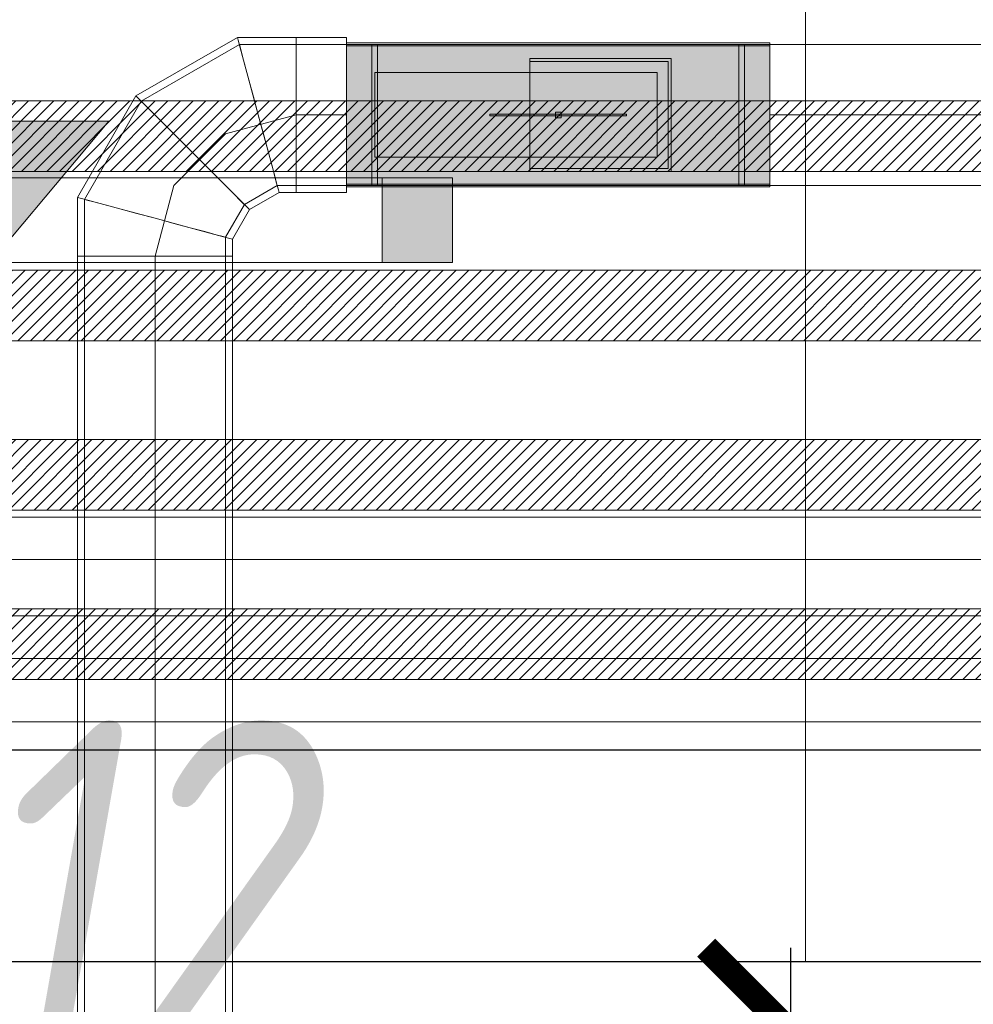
# Model space of a CAD drawing. Header units: millimetres. Extents: x -535184 to 178656, y -69521 to 68256.
# Tile 267 of 460: x -173560 to -172884, y 45192 to 45890. Entities that reach past the tile are written whole.
import ezdxf
from ezdxf import colors
from ezdxf.entities.mleader import LeaderData, LeaderLine
from ezdxf.math import Vec2, Vec3

# ---------------------------------------------------------------- set-up
doc = ezdxf.new("R2010")
doc.units = ezdxf.units.MM
doc.linetypes.add('DASHDOT', pattern=[25.4, 12.7, -6.35, 0, -6.35])
doc.layers.get('Defpoints').update_dxf_attribs({"color": 31})
for name, color, linetype, lineweight in [('_0', 7, 'Continuous', 13), ('A-DOOR-IDEN', 7, 'Continuous', 9), ('dim_light', 12, 'Continuous', 9), ('dim_pot', 183, 'Continuous', 9), ('dim_razv', 93, 'DASHDOT', 9), ('light_pot', 52, 'Continuous', 15), ('pot', 183, 'Continuous', 15), ('pot sh', 183, 'Continuous', 15)]:
    doc.layers.add(name, color=color, linetype=linetype, lineweight=lineweight)
doc.layers.add('PDF7_Geometry', color=7, linetype='Continuous', true_color=0xaaaaaa)
doc.layers.add('PDF7_Solid Fills', color=7, linetype='Continuous', true_color=0xececec)
doc.layers.add('pol', color=7, linetype='Continuous', lineweight=15, true_color=0x738991)
doc.layers.add('Сводный план', color=1, linetype='Continuous', lineweight=0, true_color=0xff0000)
doc.styles.add('fl_iso paper', font='isocpeur.ttf', dxfattribs={"width": 0.8, "oblique": 10})
doc.styles.add('In tre', font='isocpeur.ttf', dxfattribs={"width": 0.8, "oblique": 10})
doc.dimstyles.new('In tre 1_75', dxfattribs={"dimtxt": 220, "dimasz": 120, "dimexe": 60, "dimexo": 10, "dimgap": 50, "dimtad": 1, "dimdec": 0, "dimrnd": 5, "dimzin": 0, "dimdsep": 46, "dimtxsty": 'fl_iso paper', "dimblk": 'ARCHTICK', "dimcen": 0, "dimdle": 60, "dimadec": 0, "dimazin": 0, "dimtfac": 1, "dimtdec": 0, "dimtofl": 0, "dimtmove": 1, "dimatfit": 1, "dimfxl": 1, "dimtfill": 1, "dimtolj": 1, "dimtzin": 0, "dimarcsym": 1})

# ---------------------------------------------------------------- blocks, each defined once
blk = doc.blocks.new('_ArchTick')
at = {"color": 0, "linetype": 'ByBlock', "lineweight": 9, "const_width": 0.15}
blk.add_lwpolyline([(-0.5, -0.5), (0.5, 0.5)], dxfattribs=at)
blk = doc.blocks.new('*D6189')
at = {"layer": 'Defpoints', "color": 0, "transparency": 16777216}
for p in [(-173652.93, 45172.13), (-173013.24, 45172.13), (-173602.93, 44372.13)]:
    blk.add_point(p, dxfattribs=at)
at = {"layer": 'dim_light', "color": 0, "lineweight": -2, "transparency": 16777216}
for p, q in [((-173013.24, 44312.13), (-173013.24, 45232.13)), ((-173642.93, 45172.13), (-172953.24, 45172.13)), ((-173592.93, 44372.13), (-172953.24, 44372.13))]:
    blk.add_line(p, q, dxfattribs=at)
at = {"layer": 'dim_light', "color": 0, "lineweight": -2, "transparency": 16777216, "xscale": 120, "yscale": 120, "zscale": 120}
for p, rotation in [((-173013.24, 45172.13), 90), ((-173013.24, 44372.13), 270)]:
    blk.add_blockref('_ArchTick', p, dxfattribs=dict(at, rotation=rotation))
at = {"layer": 'dim_light', "color": 0, "transparency": 16777216, "insert": (-173045.6, 44772.13), "char_height": 220, "attachment_point": 5, "rotation": 90, "style": 'fl_iso paper', "bg_fill": 3, "box_fill_scale": 1.1, "bg_fill_color": 256, "bg_fill_true_color": 13158600, "bg_fill_transparency": 0}
blk.add_mtext('\\A1;800', dxfattribs=at)
blk = doc.blocks.new('*D6196')
at = {"layer": 'Defpoints', "color": 0, "transparency": 16777216}
for p in [(-174063.24, 45172.13), (-173234.27, 45172.13), (-173868.09, 42897.07)]:
    blk.add_point(p, dxfattribs=at)
at = {"layer": 'dim_light', "color": 0, "lineweight": -2, "transparency": 16777216}
for p, q in [((-174063.24, 42837.07), (-174063.24, 45232.13)), ((-173244.27, 45172.13), (-174123.24, 45172.13)), ((-173878.09, 42897.07), (-174123.24, 42897.07))]:
    blk.add_line(p, q, dxfattribs=at)
at = {"layer": 'dim_light', "color": 0, "lineweight": -2, "transparency": 16777216, "xscale": 120, "yscale": 120, "zscale": 120}
for p, rotation in [((-174063.24, 45172.13), 90), ((-174063.24, 42897.07), 270)]:
    blk.add_blockref('_ArchTick', p, dxfattribs=dict(at, rotation=rotation))
at = {"layer": 'dim_light', "color": 0, "transparency": 16777216, "insert": (-174223.24, 44034.6), "char_height": 220, "attachment_point": 5, "rotation": 90, "style": 'fl_iso paper', "bg_fill": 3, "box_fill_scale": 1.1, "bg_fill_color": 256, "bg_fill_true_color": 13158600, "bg_fill_transparency": 0}
blk.add_mtext('\\A1;2275', dxfattribs=at)
blk = doc.blocks.new('*U3569')
at = {"layer": 'light_pot', "linetype": 'ByBlock', "lineweight": 0}
h = blk.add_hatch(color=252, dxfattribs=at)
h.dxf.hatch_style = 1
h.paths.add_polyline_path([(-500, 30), (-550, 30), (-550, -30), (-500, -30)])
h = blk.add_hatch(color=252, dxfattribs=at)
h.dxf.hatch_style = 1
h.paths.add_polyline_path([(500, 30), (550, 30), (550, -30), (500, -30)])
for points in [[(-500, 30), (-550, 30), (-550, -30), (-500, -30)], [(500, -30), (-500, -30), (-500, 30), (500, 30)], [(500, 30), (550, 30), (550, -30), (500, -30)]]:
    blk.add_lwpolyline(points, close=True, dxfattribs=at)
blk = doc.blocks.new('*U3564')
at = {"layer": 'light_pot', "color": 0, "linetype": 'ByBlock', "lineweight": -2, "transparency": 16777216}
blk.add_blockref('*U3569', (10400, 0), dxfattribs=at)
blk = doc.blocks.new('*D6231')
at = {"layer": 'Defpoints', "color": 0, "transparency": 16777216}
for p in [(-168602.93, 45955.21), (-173802.93, 45717.61), (-168602.93, 45717.61)]:
    blk.add_point(p, dxfattribs=at)
at = {"layer": 'dim_light', "color": 0, "lineweight": -2, "transparency": 16777216}
for p, q in [((-173802.93, 45727.61), (-173802.93, 46015.21)), ((-168602.93, 45727.61), (-168602.93, 46015.21)), ((-173862.93, 45955.21), (-168542.93, 45955.21))]:
    blk.add_line(p, q, dxfattribs=at)
at = {"layer": 'dim_light', "color": 0, "lineweight": -2, "transparency": 16777216, "xscale": 120, "yscale": 120, "zscale": 120, "rotation": 180}
blk.add_blockref('_ArchTick', (-173802.93, 45955.21), dxfattribs=at)
at = {"layer": 'dim_light', "color": 0, "lineweight": -2, "transparency": 16777216, "xscale": 120, "yscale": 120, "zscale": 120}
blk.add_blockref('_ArchTick', (-168602.93, 45955.21), dxfattribs=at)
at = {"layer": 'dim_light', "color": 0, "transparency": 16777216, "insert": (-171202.93, 46115.21), "char_height": 220, "attachment_point": 5, "style": 'fl_iso paper', "bg_fill": 3, "box_fill_scale": 1.1, "bg_fill_color": 256, "bg_fill_true_color": 13158600, "bg_fill_transparency": 0}
blk.add_mtext('\\A1;5200', dxfattribs=at)
blk = doc.blocks.new('*D12439')
at = {"layer": 'Defpoints', "color": 0, "transparency": 16777216}
for p in [(-173332.18, 45172.13), (-173958.15, 45072.13), (-173411.7, 45072.13)]:
    blk.add_point(p, dxfattribs=at)
at = {"layer": 'dim_pot', "color": 0, "lineweight": -2, "transparency": 16777216}
for p, q in [((-173958.15, 45172.13), (-173958.15, 45292.13)), ((-173342.18, 45172.13), (-174018.15, 45172.13)), ((-173958.15, 45172.13), (-173958.15, 45072.13)), ((-173958.15, 45122.13), (-174228.16, 45047.27)), ((-173421.7, 45072.13), (-174018.15, 45072.13)), ((-173958.15, 45072.13), (-173958.15, 44952.13)), ((-174228.16, 45047.27), (-174228.16, 44609.27))]:
    blk.add_line(p, q, dxfattribs=at)
at = {"layer": 'dim_pot', "color": 0, "lineweight": -2, "transparency": 16777216, "xscale": 120, "yscale": 120, "zscale": 120}
for p, rotation in [((-173958.15, 45172.13), 270), ((-173958.15, 45072.13), 90)]:
    blk.add_blockref('_ArchTick', p, dxfattribs=dict(at, rotation=rotation))
at = {"layer": 'dim_pot', "color": 0, "transparency": 16777216, "insert": (-174388.16, 44828.27), "char_height": 220, "attachment_point": 5, "rotation": 90, "style": 'fl_iso paper', "bg_fill": 3, "box_fill_scale": 1.1, "bg_fill_color": 256, "bg_fill_true_color": 13158600, "bg_fill_transparency": 0}
blk.add_mtext('\\A1;100', dxfattribs=at)
blk = doc.blocks.new('1')
at = {"layer": 'pol', "linetype": 'ByBlock'}
h = blk.add_hatch(color=1, dxfattribs=at)
h.paths.add_polyline_path([(35776.37, 73135.4), (35803.14, 73135.4), (35803.14, 73258.97), (35776.37, 73258.97)])
h.paths.add_polyline_path([(35789.75, 73274.59), (35843.23, 73274.59), (35789.75, 73338.23)])
h.paths.add_polyline_path([(35789.75, 73274.59), (35736.28, 73274.59), (35789.75, 73338.23)])
edge = h.paths.add_edge_path()
edge.add_arc((35789.75, 73110.51), 13.38, 0, 360)
h = blk.add_hatch(color=1, dxfattribs=at)
h.paths.add_polyline_path([(35813.3, 73097.13), (35813.3, 73123.89), (35936.87, 73123.89), (35936.87, 73097.13)])
h.paths.add_polyline_path([(35952.5, 73110.51), (35952.5, 73163.99), (36016.14, 73110.51)])
h.paths.add_polyline_path([(35952.5, 73110.51), (35952.5, 73057.03), (36016.14, 73110.51)])
at = {"layer": 'pol', "color": 1, "linetype": 'ByBlock'}
for points in [[(35789.75, 73274.59), (35736.28, 73274.59), (35789.75, 73338.23), (35789.75, 73274.59)], [(35789.75, 73274.59), (35843.23, 73274.59), (35789.75, 73338.23), (35789.75, 73274.59)], [(35952.5, 73110.51), (35952.5, 73163.99), (36016.14, 73110.51), (35952.5, 73110.51)], [(35952.5, 73110.51), (35952.5, 73057.03), (36016.14, 73110.51), (35952.5, 73110.51)]]:
    blk.add_lwpolyline(points, dxfattribs=at)
for points in [[(35776.37, 73135.4), (35803.14, 73135.4), (35803.14, 73258.97), (35776.37, 73258.97)], [(35813.3, 73097.13), (35813.3, 73123.89), (35936.87, 73123.89), (35936.87, 73097.13)]]:
    blk.add_lwpolyline(points, close=True, dxfattribs=at)
blk.add_circle((35789.75, 73110.51), 13.38, dxfattribs=at)
blk = doc.blocks.new('mmhhh')
at = {"layer": 'A-DOOR-IDEN', "lineweight": 5, "insert": (18565.76, 19121.02), "char_height": 250, "width": 372.7847, "attachment_point": 1, "style": 'fl_iso paper'}
blk.add_mtext('-12', dxfattribs=at)
blk = doc.blocks.new('ghftytytd')
at = {"layer": 'PDF7_Geometry', "color": 1, "lineweight": 18, "true_color": 0xff0000}
for points in [[(18974.8, 19604.95), (18974.8, 19603.08), (18974.8, 19597.58), (18974.8, 19588.87), (18974.8, 19577.47), (18974.8, 19564.21), (18974.8, 19549.95), (18974.8, 19535.74), (18974.8, 19522.47), (18974.8, 19511.08), (18974.8, 19502.33), (18974.8, 19496.82), (18974.8, 19494.95), (18974.8, 19496.82), (18974.8, 19502.33), (18974.8, 19511.08), (18974.8, 19522.47), (18974.8, 19535.74), (18974.8, 19549.95), (18974.8, 19564.21), (18974.8, 19577.47), (18974.8, 19588.87), (18974.8, 19597.58), (18974.8, 19603.08), (18974.8, 19604.95), (18939.1, 19604.95), (18897.58, 19604.95), (18825.64, 19563.43), (18784.12, 19491.5), (18784.12, 19449.97), (18784.12, 18894.97)], [(18897.58, 19604.95), (18898.07, 19603.08), (18899.55, 19597.58), (18901.88, 19588.87), (18904.95, 19577.47), (18908.51, 19564.21), (18912.32, 19549.95)], [(18912.32, 19549.95), (18908.51, 19564.21), (18904.95, 19577.47), (18901.88, 19588.87), (18899.55, 19597.58), (18898.07, 19603.08), (18897.58, 19604.95)], [(18939.1, 19604.95), (18939.1, 19603.08), (18939.1, 19597.58), (18939.1, 19588.87), (18939.1, 19577.47), (18939.1, 19564.21), (18939.1, 19549.95)], [(18939.1, 19549.95), (18939.1, 19564.21), (18939.1, 19577.47), (18939.1, 19588.87), (18939.1, 19597.58), (18939.1, 19603.08), (18939.1, 19604.95)], [(18939.1, 19604.95), (18939.1, 19603.08), (18939.1, 19597.58), (18939.1, 19588.87), (18939.1, 19577.47), (18939.1, 19564.21), (18939.1, 19549.95)], [(18939.1, 19549.95), (18939.1, 19564.21), (18939.1, 19577.47), (18939.1, 19588.87), (18939.1, 19597.58), (18939.1, 19603.08), (18939.1, 19604.95)], [(18789.09, 18894.97), (18789.09, 19449.97), (18790.82, 19449.97), (18795.8, 19449.97), (18803.73, 19449.97), (18814.11, 19449.97), (18826.17, 19449.97), (18839.12, 19449.97), (18826.17, 19449.97), (18814.11, 19449.97), (18803.73, 19449.97), (18795.8, 19449.97), (18790.82, 19449.97), (18789.09, 19449.97), (18789.09, 19490.16), (18829.31, 19559.76), (18898.92, 19599.94), (18939.1, 19599.94), (18939.1, 19598.25), (18939.1, 19593.28), (18939.1, 19585.3), (18939.1, 19574.97), (18939.1, 19562.9), (18939.1, 19549.95), (18939.1, 19562.9), (18939.1, 19574.97), (18939.1, 19585.3), (18939.1, 19593.28), (18939.1, 19598.25), (18939.1, 19599.94), (18939.1, 19598.25), (18939.1, 19593.28), (18939.1, 19585.3), (18939.1, 19574.97), (18939.1, 19562.9), (18939.1, 19549.95), (18939.1, 19537.01), (18939.1, 19524.98), (18939.1, 19514.61), (18939.1, 19506.67), (18939.1, 19501.66), (18939.1, 19499.96), (18939.1, 19501.66), (18939.1, 19506.67), (18939.1, 19514.61), (18939.1, 19524.98), (18939.1, 19537.01), (18939.1, 19549.95), (18939.1, 19562.9), (18939.1, 19574.97), (18939.1, 19585.3), (18939.1, 19593.28), (18939.1, 19598.25), (18939.1, 19599.94), (18974.8, 19599.94), (18974.8, 19499.96), (19274.78, 19499.96), (19274.78, 19501.66), (19274.78, 19506.67), (19274.78, 19514.61), (19274.78, 19524.98), (19274.78, 19537.01), (19274.78, 19549.95), (19274.78, 19537.01), (19274.78, 19524.98), (19274.78, 19514.61), (19274.78, 19506.67), (19274.78, 19501.66), (19274.78, 19499.96), (22791.95, 19499.96)], [(22791.95, 19599.94), (19274.78, 19599.94), (19274.78, 19598.25), (19274.78, 19593.28), (19274.78, 19585.3), (19274.78, 19574.97), (19274.78, 19562.9), (19274.78, 19549.95), (19274.78, 19562.9), (19274.78, 19574.97), (19274.78, 19585.3), (19274.78, 19593.28), (19274.78, 19598.25), (19274.78, 19599.94), (19274.78, 19499.96), (18974.8, 19499.96), (18974.8, 19599.94), (19274.78, 19599.94), (18974.8, 19599.94), (18974.8, 19499.96), (19274.78, 19499.96), (19274.78, 19599.94), (18974.8, 19599.94), (19274.78, 19599.94)], [(18889.11, 18894.97), (18889.11, 19449.97), (18889.11, 19463.34), (18902.51, 19486.56), (18925.69, 19499.96), (18939.1, 19499.96), (18939.1, 19501.66), (18939.1, 19506.67), (18939.1, 19514.61), (18939.1, 19524.98), (18939.1, 19537.01), (18939.1, 19549.95), (18939.1, 19537.01), (18939.1, 19524.98), (18939.1, 19514.61), (18939.1, 19506.67), (18939.1, 19501.66), (18939.1, 19499.96), (18974.8, 19499.96), (18974.8, 19501.66), (18974.8, 19506.67), (18974.8, 19514.61), (18974.8, 19524.98), (18974.8, 19537.01), (18974.8, 19549.95), (18974.8, 19562.9), (18974.8, 19574.97), (18974.8, 19585.3), (18974.8, 19593.28), (18974.8, 19598.25), (18974.8, 19599.94), (18974.8, 19598.25), (18974.8, 19593.28), (18974.8, 19585.3), (18974.8, 19574.97), (18974.8, 19562.9), (18974.8, 19549.95), (18974.8, 19537.01), (18974.8, 19524.98), (18974.8, 19514.61), (18974.8, 19506.67), (18974.8, 19501.66), (18974.8, 19499.96)], [(19274.78, 19600.97), (18974.8, 19600.97)], [(19274.78, 19499.96), (19274.78, 19599.94), (19274.78, 19499.96), (18974.8, 19499.96), (19274.78, 19499.96), (18974.8, 19499.96), (18974.8, 19599.94), (19274.78, 19599.94), (18974.8, 19599.94)], [(19274.78, 19598.96), (18974.8, 19598.96)], [(18996.78, 19599.94), (18996.78, 19593.7), (18996.78, 19576.52), (18996.78, 19552.71), (18996.78, 19549.95), (18996.78, 19574.16), (18996.78, 19592.32), (18996.78, 19599.87), (18996.78, 19599.94), (18992.79, 19599.94), (18992.79, 19599.87), (18992.79, 19592.32), (18992.79, 19574.16), (18992.79, 19549.95), (18992.79, 19552.71), (18992.79, 19576.52), (18992.79, 19593.7), (18992.79, 19599.94)], [(19256.79, 19599.94), (19252.8, 19599.94)], [(19194.8, 19579.98), (18994.8, 19579.98)], [(18994.8, 19579.98), (19194.8, 19579.98)], [(18825.64, 19563.43), (18827.02, 19562.06), (18831.04, 19558.03), (18837.42, 19551.65), (18845.75, 19543.29), (18855.49, 19533.59), (18865.9, 19523.18)], [(18865.9, 19523.18), (18855.49, 19533.59), (18845.75, 19543.29), (18837.42, 19551.65), (18831.04, 19558.03), (18827.02, 19562.06), (18825.64, 19563.43)], [(18974.8, 19494.95), (18939.1, 19494.95), (18939.1, 19496.82), (18939.1, 19502.33), (18939.1, 19511.08), (18939.1, 19522.47), (18939.1, 19535.74), (18939.1, 19549.95), (18939.1, 19535.74), (18939.1, 19522.47), (18939.1, 19511.08), (18939.1, 19502.33), (18939.1, 19496.82), (18939.1, 19494.95), (18927.03, 19494.95), (18906.15, 19482.89), (18894.12, 19462), (18894.12, 19449.97), (18894.12, 18894.97)], [(18939.1, 19549.95), (18889.11, 19536.55)], [(18912.32, 19549.95), (18916.13, 19535.74), (18919.66, 19522.47), (18922.73, 19511.08), (18925.06, 19502.33), (18926.54, 19496.82), (18927.03, 19494.95)], [(18927.03, 19494.95), (18926.54, 19496.82), (18925.06, 19502.33), (18922.73, 19511.08), (18919.66, 19522.47), (18916.13, 19535.74), (18912.32, 19549.95)], [(18939.1, 19549.95), (18974.8, 19549.95)], [(18939.1, 19549.95), (18974.8, 19549.95)], [(18992.79, 19499.96), (18992.79, 19506.21), (18992.79, 19523.39), (18992.79, 19547.2), (18992.79, 19549.95), (18992.79, 19525.75), (18992.79, 19507.62), (18992.79, 19500.03), (18992.79, 19499.96), (18996.78, 19499.96), (18996.78, 19500.03), (18996.78, 19507.62), (18996.78, 19525.75), (18996.78, 19549.95), (18996.78, 19547.2), (18996.78, 19523.39), (18996.78, 19506.21), (18996.78, 19499.96)], [(19076.3, 19550.45), (19076.3, 19549.46)], [(19122.8, 19551.97), (19126.78, 19551.97)], [(19126.78, 19551.97), (19122.8, 19551.97)], [(19122.8, 19551.97), (19126.78, 19551.97)], [(19126.78, 19551.97), (19122.8, 19551.97)], [(19122.8, 19549.95), (19122.8, 19550.98), (19122.8, 19551.97)], [(19122.8, 19551.97), (19122.8, 19550.98), (19122.8, 19549.95)], [(19122.8, 19551.97), (19122.8, 19550.98), (19122.8, 19549.95)], [(19122.8, 19549.95), (19122.8, 19550.98), (19122.8, 19551.97)], [(19122.8, 19547.98), (19122.8, 19548.97), (19122.8, 19549.95)], [(19122.8, 19549.95), (19122.8, 19548.97), (19122.8, 19547.98)], [(19122.8, 19549.95), (19122.8, 19548.97), (19122.8, 19547.98)], [(19122.8, 19547.98), (19122.8, 19548.97), (19122.8, 19549.95)], [(19173.28, 19549.46), (19173.28, 19550.45)], [(18889.11, 19536.55), (18852.49, 19499.96)], [(18865.9, 19523.18), (18876.3, 19512.74), (18886.04, 19503.03), (18894.37, 19494.71), (18900.75, 19488.29), (18904.77, 19484.27), (18906.15, 19482.89)], [(18906.15, 19482.89), (18904.77, 19484.27), (18900.75, 19488.29), (18894.37, 19494.71), (18886.04, 19503.03), (18876.3, 19512.74), (18865.9, 19523.18)], [(18852.49, 19499.96), (18839.12, 19449.97)], [(18974.8, 19500.95), (19274.78, 19500.95)], [(18974.8, 19498.98), (19274.78, 19498.98)], [(19252.8, 19499.96), (19256.79, 19499.96)], [(18784.12, 19491.5), (18785.99, 19491), (18791.46, 19489.52), (18800.21, 19487.19), (18811.6, 19484.12), (18824.87, 19480.56), (18839.12, 19476.75)], [(18839.12, 19476.75), (18824.87, 19480.56), (18811.6, 19484.12), (18800.21, 19487.19), (18791.46, 19489.52), (18785.99, 19491), (18784.12, 19491.5)], [(18839.12, 19476.75), (18853.34, 19472.94), (18866.6, 19469.38), (18878, 19466.34), (18886.74, 19463.98), (18892.21, 19462.53), (18894.12, 19462)], [(18894.12, 19462), (18892.21, 19462.53), (18886.74, 19463.98), (18878, 19466.34), (18866.6, 19469.38), (18853.34, 19472.94), (18839.12, 19476.75)], [(18839.12, 19449.97), (18818.06, 19449.97), (18800.21, 19449.97), (18788.28, 19449.97), (18784.12, 19449.97)], [(18784.12, 19449.97), (18788.28, 19449.97), (18800.21, 19449.97), (18818.06, 19449.97), (18839.12, 19449.97)], [(18839.12, 19449.97), (18824.87, 19449.97), (18811.6, 19449.97), (18800.21, 19449.97), (18791.46, 19449.97), (18785.99, 19449.97), (18784.12, 19449.97)], [(18784.12, 19449.97), (18785.99, 19449.97), (18791.46, 19449.97), (18800.21, 19449.97), (18811.6, 19449.97), (18824.87, 19449.97), (18839.12, 19449.97)], [(18789.09, 19449.97), (18790.82, 19449.97), (18795.8, 19449.97), (18803.73, 19449.97), (18814.11, 19449.97), (18826.17, 19449.97), (18839.12, 19449.97)], [(18839.12, 19449.97), (18826.17, 19449.97), (18814.11, 19449.97), (18803.73, 19449.97), (18795.8, 19449.97), (18790.82, 19449.97), (18789.09, 19449.97)], [(18839.12, 19449.97), (18860.14, 19449.97), (18878, 19449.97), (18889.92, 19449.97), (18894.12, 19449.97)], [(18894.12, 19449.97), (18889.92, 19449.97), (18878, 19449.97), (18860.14, 19449.97), (18839.12, 19449.97)], [(18894.12, 19449.97), (18892.21, 19449.97), (18886.74, 19449.97), (18878, 19449.97), (18866.6, 19449.97), (18853.34, 19449.97), (18839.12, 19449.97)], [(18839.12, 19449.97), (18853.34, 19449.97), (18866.6, 19449.97), (18878, 19449.97), (18886.74, 19449.97), (18892.21, 19449.97), (18894.12, 19449.97)], [(18839.12, 19449.97), (18839.12, 18894.97)], [(18839.12, 19449.97), (18852.03, 19449.97), (18864.1, 19449.97), (18874.47, 19449.97), (18882.41, 19449.97), (18887.42, 19449.97), (18889.11, 19449.97)], [(18889.11, 19449.97), (18887.42, 19449.97), (18882.41, 19449.97), (18874.47, 19449.97), (18864.1, 19449.97), (18852.03, 19449.97), (18839.12, 19449.97)], [(18839.12, 19449.97), (18839.12, 18894.97)]]:
    blk.add_lwpolyline(points, dxfattribs=at)
for points in [[(18912.32, 19549.95), (18908.83, 19562.9), (18905.62, 19574.97), (18902.83, 19585.3), (18900.72, 19593.28), (18899.37, 19598.25), (18898.92, 19599.94), (18899.37, 19598.25), (18900.72, 19593.28), (18902.83, 19585.3), (18905.62, 19574.97), (18908.83, 19562.9)], [(18974.8, 19549.95), (18974.8, 19563.15), (18974.8, 19575.46), (18974.8, 19586.01), (18974.8, 19594.12), (18974.8, 19599.24), (18974.8, 19600.97), (18974.8, 19599.24), (18974.8, 19594.12), (18974.8, 19586.01), (18974.8, 19575.46), (18974.8, 19563.15)], [(18974.8, 19549.95), (18974.8, 19562.9), (18974.8, 19574.97), (18974.8, 19585.3), (18974.8, 19593.28), (18974.8, 19598.25), (18974.8, 19599.94), (18974.8, 19598.25), (18974.8, 19593.28), (18974.8, 19585.3), (18974.8, 19574.97), (18974.8, 19562.9)], [(18974.8, 19549.95), (18974.8, 19571.65), (18974.8, 19589.04), (18974.8, 19598.71), (18974.8, 19599.91), (18974.8, 19598.71), (18974.8, 19589.04), (18974.8, 19571.65)], [(18974.8, 19549.95), (18974.8, 19571.23), (18974.8, 19588.27), (18974.8, 19597.72), (18974.8, 19598.96), (18974.8, 19597.72), (18974.8, 19588.27), (18974.8, 19571.23)], [(18992.79, 19549.95), (18992.79, 19571.65), (18992.79, 19589.04), (18992.79, 19598.71), (18992.79, 19599.94), (18992.79, 19598.71), (18992.79, 19589.04), (18992.79, 19571.65)], [(18996.78, 19549.95), (18996.78, 19571.65), (18996.78, 19589.04), (18996.78, 19598.71), (18996.78, 19599.94), (18996.78, 19598.71), (18996.78, 19589.04), (18996.78, 19571.65)], [(19252.8, 19549.95), (19252.8, 19571.65), (19252.8, 19589.04), (19252.8, 19598.71), (19252.8, 19599.94), (19252.8, 19598.71), (19252.8, 19589.04), (19252.8, 19571.65)], [(19252.8, 19549.95), (19252.8, 19574.16), (19252.8, 19592.32), (19252.8, 19599.87), (19252.8, 19599.94), (19252.8, 19593.7), (19252.8, 19576.52), (19252.8, 19552.71)], [(19256.79, 19549.95), (19256.79, 19571.65), (19256.79, 19589.04), (19256.79, 19598.71), (19256.79, 19599.94), (19256.79, 19598.71), (19256.79, 19589.04), (19256.79, 19571.65)], [(19256.79, 19549.95), (19256.79, 19574.16), (19256.79, 19592.32), (19256.79, 19599.87), (19256.79, 19599.94), (19256.79, 19593.7), (19256.79, 19576.52), (19256.79, 19552.71)], [(19274.78, 19549.95), (19274.78, 19563.15), (19274.78, 19575.46), (19274.78, 19586.01), (19274.78, 19594.12), (19274.78, 19599.24), (19274.78, 19600.97), (19274.78, 19599.24), (19274.78, 19594.12), (19274.78, 19586.01), (19274.78, 19575.46), (19274.78, 19563.15)], [(19274.78, 19549.95), (19274.78, 19571.65), (19274.78, 19589.04), (19274.78, 19598.71), (19274.78, 19599.94), (19274.78, 19598.71), (19274.78, 19589.04), (19274.78, 19571.65)], [(19274.78, 19549.95), (19274.78, 19562.9), (19274.78, 19574.97), (19274.78, 19585.3), (19274.78, 19593.28), (19274.78, 19598.25), (19274.78, 19599.94), (19274.78, 19598.25), (19274.78, 19593.28), (19274.78, 19585.3), (19274.78, 19574.97), (19274.78, 19562.9)], [(19274.78, 19549.95), (19274.78, 19571.23), (19274.78, 19588.27), (19274.78, 19597.72), (19274.78, 19598.92), (19274.78, 19597.72), (19274.78, 19588.27), (19274.78, 19571.23)], [(19104.8, 19589.96), (19104.8, 19509.95), (19104.8, 19510.94), (19104.8, 19511.96), (19104.8, 19587.95), (19104.8, 19588.97)], [(19204.79, 19589.96), (19104.8, 19589.96)], [(19204.79, 19509.95), (19204.79, 19589.96), (19204.79, 19581.99), (19204.79, 19572.32), (19204.79, 19561.46), (19204.79, 19549.95), (19204.79, 19538.49), (19204.79, 19527.59), (19204.79, 19517.92)], [(19104.8, 19587.95), (19202.77, 19587.95), (19202.77, 19578.88), (19202.77, 19568.05), (19202.77, 19556.13), (19202.77, 19543.82), (19202.77, 19531.89), (19202.77, 19521.06), (19202.77, 19511.96), (19104.8, 19511.96), (19202.77, 19511.96), (19202.77, 19587.95)], [(18994.8, 19579.98), (18994.8, 19519.97)], [(19194.8, 19579.98), (19194.8, 19519.97)], [(18865.9, 19523.18), (18856.44, 19532.63), (18847.59, 19541.45), (18840, 19549.04), (18834.21, 19554.86), (18830.55, 19558.53), (18829.31, 19559.76), (18830.55, 19558.53), (18834.21, 19554.86), (18840, 19549.04), (18847.59, 19541.45), (18856.44, 19532.63)], [(18912.32, 19549.95), (18915.78, 19537.01), (18919.03, 19524.98), (18921.78, 19514.61), (18923.93, 19506.67), (18925.23, 19501.66), (18925.69, 19499.96), (18925.23, 19501.66), (18923.93, 19506.67), (18921.78, 19514.61), (18919.03, 19524.98), (18915.78, 19537.01)], [(18939.1, 19549.95), (18939.1, 19535.74), (18939.1, 19522.47), (18939.1, 19511.08), (18939.1, 19502.33), (18939.1, 19496.82), (18939.1, 19494.95), (18939.1, 19496.82), (18939.1, 19502.33), (18939.1, 19511.08), (18939.1, 19522.47), (18939.1, 19535.74)], [(18974.8, 19549.95), (18974.8, 19528.26), (18974.8, 19510.87), (18974.8, 19501.2), (18974.8, 19500), (18974.8, 19501.2), (18974.8, 19510.87), (18974.8, 19528.26)], [(18974.8, 19549.95), (18974.8, 19528.72), (18974.8, 19511.64), (18974.8, 19502.19), (18974.8, 19500.95), (18974.8, 19502.19), (18974.8, 19511.64), (18974.8, 19528.72)], [(18974.8, 19549.95), (18974.8, 19537.01), (18974.8, 19524.98), (18974.8, 19514.61), (18974.8, 19506.67), (18974.8, 19501.66), (18974.8, 19499.96), (18974.8, 19501.66), (18974.8, 19506.67), (18974.8, 19514.61), (18974.8, 19524.98), (18974.8, 19537.01)], [(18974.8, 19549.95), (18974.8, 19536.76), (18974.8, 19524.45), (18974.8, 19513.9), (18974.8, 19505.79), (18974.8, 19500.71), (18974.8, 19498.98), (18974.8, 19500.71), (18974.8, 19505.79), (18974.8, 19513.9), (18974.8, 19524.45), (18974.8, 19536.76)], [(18992.79, 19549.95), (18992.79, 19528.26), (18992.79, 19510.87), (18992.79, 19501.2), (18992.79, 19499.96), (18992.79, 19501.2), (18992.79, 19510.87), (18992.79, 19528.26)], [(18996.78, 19549.95), (18996.78, 19528.26), (18996.78, 19510.87), (18996.78, 19501.2), (18996.78, 19499.96), (18996.78, 19501.2), (18996.78, 19510.87), (18996.78, 19528.26)], [(19124.77, 19550.45), (19112.25, 19550.45), (19100.54, 19550.45), (19090.48, 19550.45), (19082.79, 19550.45), (19077.96, 19550.45), (19076.3, 19550.45), (19077.96, 19550.45), (19082.79, 19550.45), (19090.48, 19550.45), (19100.54, 19550.45), (19112.25, 19550.45)], [(19124.77, 19549.46), (19112.25, 19549.46), (19100.54, 19549.46), (19090.48, 19549.46), (19082.79, 19549.46), (19077.96, 19549.46), (19076.3, 19549.46), (19077.96, 19549.46), (19082.79, 19549.46), (19090.48, 19549.46), (19100.54, 19549.46), (19112.25, 19549.46)], [(19122.8, 19551.97), (19126.78, 19551.97), (19126.78, 19547.98), (19122.8, 19547.98)], [(19122.8, 19551.97), (19122.8, 19547.98), (19126.78, 19547.98), (19126.78, 19551.97)], [(19126.78, 19547.98), (19122.8, 19547.98)], [(19126.78, 19547.98), (19122.8, 19547.98)], [(19124.77, 19550.45), (19137.33, 19550.45), (19149.04, 19550.45), (19159.1, 19550.45), (19166.79, 19550.45), (19171.62, 19550.45), (19173.28, 19550.45), (19171.62, 19550.45), (19166.79, 19550.45), (19159.1, 19550.45), (19149.04, 19550.45), (19137.33, 19550.45)], [(19124.77, 19549.46), (19137.33, 19549.46), (19149.04, 19549.46), (19159.1, 19549.46), (19166.79, 19549.46), (19171.62, 19549.46), (19173.28, 19549.46), (19171.62, 19549.46), (19166.79, 19549.46), (19159.1, 19549.46), (19149.04, 19549.46), (19137.33, 19549.46)], [(19126.78, 19551.97), (19126.78, 19550.98), (19126.78, 19549.95), (19126.78, 19548.97), (19126.78, 19547.98), (19126.78, 19548.97), (19126.78, 19549.95), (19126.78, 19550.98)], [(19126.78, 19551.97), (19126.78, 19550.98), (19126.78, 19549.95), (19126.78, 19548.97), (19126.78, 19547.98), (19126.78, 19548.97), (19126.78, 19549.95), (19126.78, 19550.98)], [(19252.8, 19549.95), (19252.8, 19528.26), (19252.8, 19510.87), (19252.8, 19501.2), (19252.8, 19499.96), (19252.8, 19501.2), (19252.8, 19510.87), (19252.8, 19528.26)], [(19252.8, 19549.95), (19252.8, 19525.75), (19252.8, 19507.62), (19252.8, 19500.03), (19252.8, 19499.96), (19252.8, 19506.21), (19252.8, 19523.39), (19252.8, 19547.2)], [(19256.79, 19549.95), (19256.79, 19528.26), (19256.79, 19510.87), (19256.79, 19501.2), (19256.79, 19499.96), (19256.79, 19501.2), (19256.79, 19510.87), (19256.79, 19528.26)], [(19256.79, 19549.95), (19256.79, 19525.75), (19256.79, 19507.62), (19256.79, 19500.03), (19256.79, 19499.96), (19256.79, 19506.21), (19256.79, 19523.39), (19256.79, 19547.2)], [(20080.44, 19549.95), (19274.78, 19549.95)], [(19274.78, 19549.95), (19274.78, 19528.72), (19274.78, 19511.64), (19274.78, 19502.19), (19274.78, 19501.02), (19274.78, 19502.19), (19274.78, 19511.64), (19274.78, 19528.72)], [(19274.78, 19549.95), (19274.78, 19528.26), (19274.78, 19510.87), (19274.78, 19501.2), (19274.78, 19499.96), (19274.78, 19501.2), (19274.78, 19510.87), (19274.78, 19528.26)], [(19274.78, 19549.95), (19274.78, 19537.01), (19274.78, 19524.98), (19274.78, 19514.61), (19274.78, 19506.67), (19274.78, 19501.66), (19274.78, 19499.96), (19274.78, 19501.66), (19274.78, 19506.67), (19274.78, 19514.61), (19274.78, 19524.98), (19274.78, 19537.01)], [(19274.78, 19549.95), (19274.78, 19536.76), (19274.78, 19524.45), (19274.78, 19513.9), (19274.78, 19505.79), (19274.78, 19500.71), (19274.78, 19498.98), (19274.78, 19500.71), (19274.78, 19505.79), (19274.78, 19513.9), (19274.78, 19524.45), (19274.78, 19536.76)], [(18865.9, 19523.18), (18875.39, 19513.69), (18884.2, 19504.87), (18891.79, 19497.28), (18897.61, 19491.46), (18901.24, 19487.83), (18902.51, 19486.56), (18901.24, 19487.83), (18897.61, 19491.46), (18891.79, 19497.28), (18884.2, 19504.87), (18875.39, 19513.69)], [(19194.8, 19519.97), (18994.8, 19519.97)], [(19204.79, 19509.95), (19104.8, 19509.95)], [(18839.12, 19476.75), (18826.17, 19480.21), (18814.11, 19483.45), (18803.73, 19486.24), (18795.8, 19488.36), (18790.82, 19489.7), (18789.09, 19490.16), (18790.82, 19489.7), (18795.8, 19488.36), (18803.73, 19486.24), (18814.11, 19483.45), (18826.17, 19480.21)], [(18839.12, 19476.75), (18852.03, 19473.29), (18864.1, 19470.05), (18874.47, 19467.3), (18882.41, 19465.14), (18887.42, 19463.8), (18889.11, 19463.34), (18887.42, 19463.8), (18882.41, 19465.14), (18874.47, 19467.3), (18864.1, 19470.05), (18852.03, 19473.29)], [(18839.12, 19449.97), (18852.03, 19449.97), (18864.1, 19449.97), (18874.47, 19449.97), (18882.41, 19449.97), (18887.42, 19449.97), (18889.11, 19449.97), (18887.42, 19449.97), (18882.41, 19449.97), (18874.47, 19449.97), (18864.1, 19449.97), (18852.03, 19449.97)]]:
    blk.add_lwpolyline(points, close=True, dxfattribs=at)
at = {"layer": 'PDF7_Solid Fills', "color": 1, "lineweight": 35, "true_color": 0xff0000, "transparency": 33554559}
blk.add_solid([(19274.78, 19499.96), (19274.78, 19599.94), (18974.8, 19499.96), (18974.8, 19599.94)], dxfattribs=at)
blk.add_solid([(19274.78, 19499.96), (19274.78, 19599.94), (18974.8, 19499.96), (18974.8, 19599.94)], dxfattribs=at)

msp = doc.modelspace()

# ---------------------------------------------------------------- hatches: boundary and pattern name
at = {"layer": '_0', "transparency": 33554534}
h = msp.add_hatch(color=252, dxfattribs=at)
h.dxf.hatch_style = 1
h.paths.add_polyline_path([(-186501.35, 32972.13), (-186502.93, 35272.13), (-186002.93, 35272.13), (-186002.93, 36222.13), (-183952.93, 36222.13), (-183952.93, 40272.13), (-179002.93, 40272.13), (-179002.93, 38772.13), (-177452.93, 38772.13), (-177452.93, 45172.13), (-185852.93, 45172.13), (-185852.93, 46972.13), (-186852.93, 46972.13), (-186852.93, 48972.13), (-184102.93, 48972.13), (-184102.93, 48272.13), (-183352.93, 48272.13), (-183352.93, 47272.13), (-163952.93, 47272.13), (-163952.93, 48972.13), (-160672.93, 48972.13), (-160672.93, 46972.13), (-161752.93, 46972.13), (-161752.93, 45172.13), (-169752.93, 45172.13), (-169752.93, 36222.13), (-161802.9, 36222.13), (-161802.93, 35822.13), (-161302.93, 35822.13), (-161302.93, 32972.13), (-163452.93, 32972.13), (-163452.93, 34122.13), (-183852.93, 34122.13), (-183852.93, 32972.13)], flags=16)
h.paths.add_polyline_path([(-192753.73, 55672.93), (-154802.13, 55672.93), (-154802.13, 25721.33), (-192753.73, 25721.33)])
at = {"layer": 'pot sh', "linetype": 'ByBlock', "lineweight": 0, "true_color": 0x91caaf}
h = msp.add_hatch(dxfattribs=at)
h.set_pattern_fill('ANSI31', color=253, scale=2, angle=180)
h.set_pattern_definition([(225, (-233499.5126, 26592.739), (4.49012806, -4.49012806), [])])
h.paths.add_polyline_path([(-185632.93, 45662.13), (-161972.93, 45662.13), (-161972.93, 45712.13), (-185632.93, 45712.13)])
h = msp.add_hatch(dxfattribs=at)
h.set_pattern_fill('ANSI31', color=253, scale=2, angle=180)
h.set_pattern_definition([(225, (-233499.5126, 26712.739), (4.49012806, -4.49012806), [])])
h.paths.add_polyline_path([(-185632.93, 45542.13), (-161972.93, 45542.13), (-161972.93, 45592.13), (-185632.93, 45592.13)])
h = msp.add_hatch(dxfattribs=at)
h.set_pattern_fill('ANSI31', color=253, scale=2, angle=180)
h.set_pattern_definition([(225, (-233499.5126, 26832.739), (4.49012806, -4.49012806), [])])
h.paths.add_polyline_path([(-185632.93, 45422.13), (-161972.93, 45422.13), (-161972.93, 45472.13), (-185632.93, 45472.13)])

# ---------------------------------------------------------------- linework, layer by layer
at = {"layer": 'pol'}
for points in [[(-173002.87, 45222.06), (-173002.87, 46171.55), (-173602.87, 46171.55), (-173602.87, 45222.06)], [(-173002.87, 45222.06), (-173002.87, 46171.55), (-173602.87, 46171.55), (-173602.87, 45222.06)], [(-172402.87, 45372.13), (-172402.87, 46171.55), (-173002.87, 46171.55), (-173002.87, 45222.06)], [(-172402.87, 45372.13), (-172402.87, 46171.55), (-173002.87, 46171.55), (-173002.87, 45222.06)]]:
    msp.add_lwpolyline(points, dxfattribs=at)
at = {"layer": 'pol', "color": 195, "linetype": 'ByBlock', "true_color": 0x7833a3}
for points in [[(-174652.93, 45537.13), (-172652.93, 45537.13), (-172652.93, 45437.13), (-174652.93, 45437.13)], [(-174652.93, 45537.13), (-172652.93, 45537.13), (-172652.93, 45437.13), (-174652.93, 45437.13)], [(-174622.93, 45507.13), (-172682.93, 45507.13), (-172682.93, 45467.13), (-174622.93, 45467.13)], [(-174622.93, 45507.13), (-172682.93, 45507.13), (-172682.93, 45467.13), (-174622.93, 45467.13)]]:
    msp.add_lwpolyline(points, close=True, dxfattribs=at)
at = {"layer": 'pot sh'}
for points in [[(-185632.93, 45662.13), (-161972.93, 45662.13), (-161972.93, 45712.13), (-185632.93, 45712.13)], [(-185632.93, 45542.13), (-161972.93, 45542.13), (-161972.93, 45592.13), (-185632.93, 45592.13)], [(-185632.93, 45422.13), (-161972.93, 45422.13), (-161972.93, 45472.13), (-185632.93, 45472.13)]]:
    msp.add_lwpolyline(points, close=True, dxfattribs=at)

# ---------------------------------------------------------------- block references
at = {"layer": 'light_pot'}
msp.add_blockref('*U3564', (-184202.93, 45747.61), dxfattribs=at)

# ---------------------------------------------------------------- next in the draw order: dimensions: what is measured, and where the dimension line sits
at = {"layer": 'dim_light'}
dim = msp.add_linear_dim(base=(-168602.93, 45955.21), p1=(-173802.93, 45717.61), p2=(-168602.93, 45717.61), dimstyle='In tre 1_75', dxfattribs=at)
dim.commit()
dim.dimension.update_dxf_attribs({"geometry": '*D6231', "text_midpoint": (-171202.93, 46115.21)})
dim = msp.add_linear_dim(base=(-173013.24, 45172.13), p1=(-173602.93, 44372.13), p2=(-173652.93, 45172.13), angle=90, dimstyle='In tre 1_75', dxfattribs=at)
dim.commit()
dim.dimension.update_dxf_attribs({"geometry": '*D6189', "text_midpoint": (-172885.6, 44772.13), "dimtype": 160})

# ---------------------------------------------------------------- next in the draw order: hatches: boundary and pattern name
at = {"layer": 'pot sh', "linetype": 'ByBlock', "lineweight": 0, "true_color": 0x91caaf}
h = msp.add_hatch(dxfattribs=at)
h.set_pattern_fill('ANSI31', color=253, scale=2, angle=180)
h.set_pattern_definition([(225, (-233499.5126, 26952.739), (4.49012806, -4.49012806), [])])
h.paths.add_polyline_path([(-185632.93, 45782.13), (-161972.93, 45782.13), (-161972.93, 45832.13), (-185632.93, 45832.13)])

# ---------------------------------------------------------------- next in the draw order: linework, layer by layer
at = {"layer": 'Defpoints'}
msp.add_lwpolyline([(-186652.93, 47172.13), (-186652.93, 48772.13), (-184302.93, 48772.13), (-184302.93, 48072.13), (-183552.93, 48072.13), (-183552.93, 47272.13), (-183952.93, 47272.13), (-183952.93, 46972.13), (-163602.93, 46972.13), (-163602.93, 48772.13), (-160872.93, 48772.13), (-160872.93, 47172.13), (-161952.93, 47172.13), (-161952.93, 45372.13), (-185652.93, 45372.13), (-185652.93, 47172.13)], close=True, dxfattribs=at)
at = {"layer": 'pot'}
msp.add_lwpolyline([(-185632.93, 45392.13), (-185632.93, 47192.13), (-186632.93, 47192.13), (-186632.93, 48752.13), (-184322.93, 48752.13), (-184322.93, 48052.13), (-183572.93, 48052.13), (-183572.93, 47292.13), (-183972.93, 47292.13), (-183972.93, 46952.13), (-163582.93, 46952.13), (-163582.93, 48752.13), (-160892.93, 48751.99), (-160892.93, 47192.06), (-161972.93, 47192.2), (-161972.93, 45392.13)], close=True, dxfattribs=at)
at = {"layer": 'pot sh'}
msp.add_lwpolyline([(-185632.93, 45782.13), (-161972.93, 45782.13), (-161972.93, 45832.13), (-185632.93, 45832.13)], close=True, dxfattribs=at)

# ---------------------------------------------------------------- next in the draw order: dimensions: what is measured, and where the dimension line sits
at = {"layer": 'dim_light'}
dim = msp.add_linear_dim(base=(-174063.24, 45172.13), p1=(-173868.09, 42897.07), p2=(-173234.27, 45172.13), angle=90, dimstyle='In tre 1_75', dxfattribs=at)
dim.commit()
dim.dimension.update_dxf_attribs({"geometry": '*D6196', "text_midpoint": (-174223.24, 44034.6)})

# ---------------------------------------------------------------- next in the draw order: block references
msp.add_blockref('mmhhh', (-192302.93, 26272.13))

# ---------------------------------------------------------------- next in the draw order: dimensions: what is measured, and where the dimension line sits
at = {"layer": 'dim_pot'}
dim = msp.add_linear_dim(base=(-173958.15, 45072.13), p1=(-173332.18, 45172.13), p2=(-173411.7, 45072.13), angle=270, dimstyle='In tre 1_75', dxfattribs=at)
dim.commit()
dim.dimension.update_dxf_attribs({"geometry": '*D12439', "text_midpoint": (-174228.16, 44997.27), "dimtype": 160})

# ---------------------------------------------------------------- next in the draw order: leaders
at = {"layer": 'dim_razv', "color": 0, "linetype": 'ByBlock'}
ml = msp.add_multileader_mtext('Standard', dxfattribs=at)
ml.set_content('Зеркало на стене, выполнить в один уровень с отделкой стен', style='In tre')
ml.set_leader_properties()
ml.build(insert=Vec2(0, 0))
ml.multileader.update_dxf_attribs({"text_left_attachment_type": 6, "text_right_attachment_type": 6, "dogleg_length": 1, "arrow_head_size": 0, "scale": 50})
ctx = ml.context
ctx.base_point, ctx.scale, ctx.char_height, ctx.arrow_head_size, ctx.landing_gap_size, ctx.plane_origin = Vec3(-175055.06, 48517.58), 50, 200, 0, 4.5, Vec3(-168243.25, 53357.51)
ctx.left_attachment, ctx.right_attachment = 6, 6
notes = []
notes.append((ctx, [(0, (1, 1, 0), (-172112.79, 48517.58), (-1, 0), 50, [(1, [(-170663.47, 45474.39)], 0, [])])]))
ctx.mtext.insert, ctx.mtext.width, ctx.mtext.defined_height, ctx.mtext.flow_direction = Vec3(-175050.56, 48757.58), 3092.7163, 696.61, 5
ctx.mtext.has_bg_fill, ctx.mtext.bg_color, ctx.mtext.bg_scale_factor, ctx.mtext.bg_transparency, ctx.mtext.use_window_bg_color = 1, -1027028792, 1.5, 0, 1
for ctx, leaders in notes:
    for number, flags, end, landing, length, lines in leaders:
        leader = LeaderData()
        leader.index, (leader.has_last_leader_line, leader.has_dogleg_vector, leader.attachment_direction) = number, flags
        leader.last_leader_point, leader.dogleg_vector, leader.dogleg_length = Vec3(end), Vec3(landing), length
        for number, points, colour, breaks in lines:
            line = LeaderLine()
            line.index, line.vertices, line.color, line.breaks = number, Vec3.list(points), colors.encode_raw_color(colour), breaks
            leader.lines.append(line)
        ctx.leaders.append(leader)

# ---------------------------------------------------------------- next in the draw order: linework, layer by layer
at = {"layer": 'Defpoints'}
msp.add_lwpolyline([(-163902.93, 45222.19), (-165352.93, 45222.19), (-165352.93, 45392.19), (-172672.93, 45392.19), (-172672.93, 45222.13), (-174632.93, 45222.13), (-174632.93, 45392.19), (-177454.53, 45392.19), (-177452.93, 45222.19), (-178902.93, 45222.19), (-178902.93, 45392.19), (-184302.93, 45392.19)], dxfattribs=at)

# ---------------------------------------------------------------- next in the draw order: leaders
at = {"layer": 'pol', "color": 1, "linetype": 'ByBlock', "true_color": 0xff0000}
ml = msp.add_multileader_mtext('Standard', dxfattribs=at)
ml.set_content('Лоток щелевой\\Pводоотводный в полу, модульный. Лщ-2', color=(255, 0, 0), style='In tre')
ml.set_leader_properties()
ml.build(insert=Vec2(0, 0))
ml.multileader.update_dxf_attribs({"text_left_attachment_type": 6, "text_right_attachment_type": 6, "dogleg_length": 1, "arrow_head_size": 0, "scale": 50})
ctx = ml.context
ctx.base_point, ctx.scale, ctx.char_height, ctx.arrow_head_size, ctx.landing_gap_size, ctx.plane_origin = Vec3(-172818.73, 48657.39), 50, 200, 0, 4.5, Vec3(-163959.65, 54227.35)
ctx.left_attachment, ctx.right_attachment = 6, 6
notes = []
notes.append((ctx, [(1, (1, 1, 0), (-172868.73, 48657.39), (1, 0), 50, [(1, [(-173761.38, 45507.13)], 0, [])])]))
ctx.mtext.insert, ctx.mtext.width, ctx.mtext.defined_height, ctx.mtext.flow_direction = Vec3(-172814.23, 48917.39), 2329.3451, 696.61, 5
ctx.mtext.has_bg_fill, ctx.mtext.bg_color, ctx.mtext.bg_scale_factor, ctx.mtext.bg_transparency, ctx.mtext.use_window_bg_color = 1, -1027028792, 1.5, 0, 1
for ctx, leaders in notes:
    for number, flags, end, landing, length, lines in leaders:
        leader = LeaderData()
        leader.index, (leader.has_last_leader_line, leader.has_dogleg_vector, leader.attachment_direction) = number, flags
        leader.last_leader_point, leader.dogleg_vector, leader.dogleg_length = Vec3(end), Vec3(landing), length
        for number, points, colour, breaks in lines:
            line = LeaderLine()
            line.index, line.vertices, line.color, line.breaks = number, Vec3.list(points), colors.encode_raw_color(colour), breaks
            leader.lines.append(line)
        ctx.leaders.append(leader)

# ---------------------------------------------------------------- next in the draw order: block references
at = {"layer": 'pol', "color": 0, "lineweight": 18, "xscale": 1.987741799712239, "yscale": 1.987741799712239, "zscale": 1.987741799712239, "rotation": 180}
msp.add_blockref('1', (-102462.08, 191468.67), dxfattribs=at)

# ---------------------------------------------------------------- next in the draw order: leaders
at = {"layer": 'pol', "color": 1, "linetype": 'ByBlock', "true_color": 0xff0000}
ml = msp.add_multileader_mtext('Standard', dxfattribs=at)
ml.set_content('Лоток щелевой\\Pводоотводный в полу, модульный. Лщ-2', color=(255, 0, 0), style='In tre')
ml.set_leader_properties()
ml.build(insert=Vec2(0, 0))
ml.multileader.update_dxf_attribs({"text_left_attachment_type": 6, "text_right_attachment_type": 6, "dogleg_length": 1, "arrow_head_size": 0, "scale": 50})
ctx = ml.context
ctx.base_point, ctx.scale, ctx.char_height, ctx.arrow_head_size, ctx.landing_gap_size, ctx.plane_origin = Vec3(-172818.73, 48657.39), 50, 200, 0, 4.5, Vec3(-163959.65, 54227.35)
ctx.left_attachment, ctx.right_attachment = 6, 6
notes = []
notes.append((ctx, [(1, (1, 1, 0), (-172868.73, 48657.39), (1, 0), 50, [(1, [(-173761.38, 45507.13)], 0, [])])]))
ctx.mtext.insert, ctx.mtext.width, ctx.mtext.defined_height, ctx.mtext.flow_direction = Vec3(-172814.23, 48917.39), 2329.3451, 696.61, 5
ctx.mtext.has_bg_fill, ctx.mtext.bg_color, ctx.mtext.bg_scale_factor, ctx.mtext.bg_transparency, ctx.mtext.use_window_bg_color = 1, -1027028792, 1.5, 0, 1
for ctx, leaders in notes:
    for number, flags, end, landing, length, lines in leaders:
        leader = LeaderData()
        leader.index, (leader.has_last_leader_line, leader.has_dogleg_vector, leader.attachment_direction) = number, flags
        leader.last_leader_point, leader.dogleg_vector, leader.dogleg_length = Vec3(end), Vec3(landing), length
        for number, points, colour, breaks in lines:
            line = LeaderLine()
            line.index, line.vertices, line.color, line.breaks = number, Vec3.list(points), colors.encode_raw_color(colour), breaks
            leader.lines.append(line)
        ctx.leaders.append(leader)

# ---------------------------------------------------------------- next in the draw order: block references
at = {"layer": 'pol', "color": 0, "lineweight": 18, "xscale": 1.987741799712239, "yscale": 1.987741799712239, "zscale": 1.987741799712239, "rotation": 180}
msp.add_blockref('1', (-102462.08, 191468.67), dxfattribs=at)
at = {"layer": 'Сводный план'}
msp.add_blockref('ghftytytd', (-192302.93, 26272.13), dxfattribs=at)

doc.saveas('drawing.dxf')
